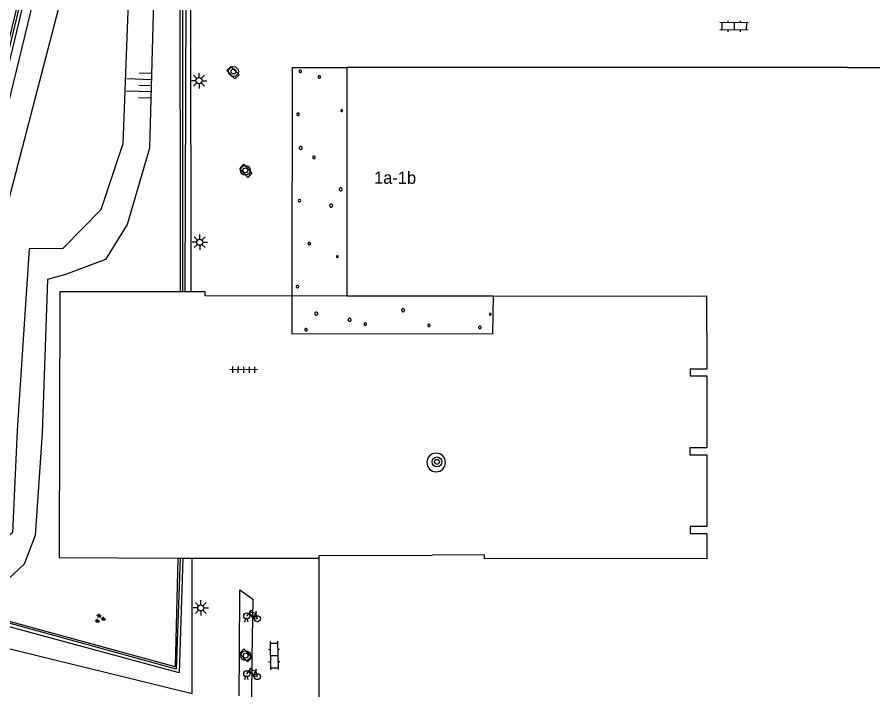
# Model space of a CAD drawing. Extents: x 125000 to 129004, y 397500 to 399008.
# Drawn here: x 126894 to 126963.7, y 398240.6 to 398295.3 of the extents above; entities that cross this region are included whole.
import ezdxf

# ---------------------------------------------------------------- set-up
doc = ezdxf.new("R2010")
doc.units = 0
for name, color, linetype in [('gg-afsc-faunaraster', 7, 'Continuous'), ('gg-afsc-muur', 7, 'Continuous'), ('gg-anno-huisnummerreeks BGT', 7, 'Continuous'), ('gg-bbg-hoofdgebouw', 7, 'Continuous'), ('gg-bbg-onder overbouw', 7, 'Continuous'), ('gg-bbg-pand overbouw', 7, 'Continuous'), ('gg-bbg-pilaar onder overbouw', 7, 'Continuous'), ('gg-knt-BGT kruinlijn', 7, 'Continuous'), ('gg-knt-bovenkant onderkant talud', 7, 'Continuous'), ('gg-knt-verharding', 7, 'Continuous'), ('gg-knt-verharding nz', 7, 'Continuous'), ('gt-grn-groengrens', 7, 'Continuous'), ('gt-symb-boom', 7, 'Continuous'), ('gt-symb-fietsenrek', 7, 'Continuous'), ('gt-symb-groenvak', 7, 'Continuous'), ('gt-symb-klinker verharding', 7, 'Continuous'), ('gt-symb-lichtmast', 7, 'Continuous'), ('gt-symb-talud symbool', 7, 'Continuous'), ('gt-symb-tegel verharding', 7, 'Continuous')]:
    doc.layers.add(name, color=color, linetype=linetype)

# ---------------------------------------------------------------- blocks, each defined once
blk = doc.blocks.new('gt0-KL1')
at = {"layer": 'gt-symb-klinker verharding'}
for p, q in [((-1.15, 0.3), (1.15, 0.3)), ((-1, -0.3), (-1, 0.3)), ((-0.5, 0.3), (-0.5, 0.45)), ((0, -0.3), (0, 0.3)), ((0.5, 0.3), (0.5, 0.45)), ((1, -0.3), (1, 0.3)), ((-1.15, -0.3), (1.15, -0.3)), ((-0.5, -0.45), (-0.5, -0.3)), ((0.5, -0.45), (0.5, -0.3))]:
    blk.add_line(p, q, dxfattribs=at)
blk = doc.blocks.new('gt0-LMAST')
at = {"layer": 'gt-symb-lichtmast'}
for p, q in [((-0.182, 0.173), (-0.447, 0.438)), ((-0.005, 0.246), (-0.005, 0.621)), ((0.172, 0.173), (0.437, 0.438)), ((-0.255, -0.004), (-0.63, -0.004)), ((-0.182, -0.181), (-0.447, -0.446)), ((-0.005, -0.254), (-0.005, -0.629)), ((0.437, -0.446), (0.172, -0.181)), ((0.245, -0.004), (0.62, -0.004))]:
    blk.add_line(p, q, dxfattribs=at)
blk.add_circle((-0.005, -0.004), 0.25, dxfattribs=at)
blk = doc.blocks.new('gt0-BOOM')
at = {"layer": 'gt-symb-boom'}
for radius in [0.4, 0.2]:
    blk.add_circle((0, 0), radius, dxfattribs=at)
blk = doc.blocks.new('gt0-FREK')
at = {"layer": 'gt-symb-fietsenrek'}
for p, q in [((0.259, 0.762), (0.294, 0.823)), ((0.54, 0.335), (0.259, 0.762)), ((0.294, 0.823), (0.767, 0.714)), ((0.767, 0.714), (0.54, 0.335)), ((0.757, 0.841), (0.866, 0.816)), ((0.767, 0.714), (0.84, 0.822)), ((0.895, 0.252), (0.767, 0.714))]:
    blk.add_line(p, q, dxfattribs=at)
for points in [[(0.036, 0.476), (0.228, 0.708), (0.259, 0.762)], [(0.294, 0.823), (0.36, 0.937), (0.452, 0.935)], [(-0.124, 0), (-0.047, 0.312), (0.053, 0.312), (0.12, 0)], [(0.54, 0.335), (0.555, 0.305), (0.895, 0.252)]]:
    blk.add_lwpolyline(points, dxfattribs=at)
for centre in [(0.036, 0.476), (0.895, 0.252)]:
    blk.add_circle(centre, 0.252, dxfattribs=at)
blk = doc.blocks.new('gt0-TALUD_1')
at = {"layer": 'gt-symb-talud symbool'}
for p, q in [((-1, -1), (-1, 0)), ((-0.5, -2), (-0.5, 0)), ((0, -1), (0, 0)), ((0.5, -2), (0.5, 0)), ((1, -1), (1, 0))]:
    blk.add_line(p, q, dxfattribs=at)
blk = doc.blocks.new('gt0-TEG1')
at = {"layer": 'gt-symb-tegel verharding'}
for p, q in [((-1.125, 0), (1.125, 0)), ((-0.9, -0.25), (-0.9, 0.25)), ((-0.45, -0.25), (-0.45, 0.25)), ((0, -0.25), (0, 0.25)), ((0.45, -0.25), (0.45, 0.25)), ((0.9, -0.25), (0.9, 0.25))]:
    blk.add_line(p, q, dxfattribs=at)
blk = doc.blocks.new('gt0-GRVAK')
at = {"layer": 'gt-symb-groenvak'}
for p, q in [((-0.11, 0.189), (-0.228, 0.24)), ((-0.182, 0.153), (0.088, 0.153)), ((-0.091, 0.211), (-0.156, 0.322)), ((-0.047, 0.214), (-0.047, 0.393)), ((-0.004, 0.211), (0.061, 0.322)), ((0.015, 0.189), (0.133, 0.24)), ((0.262, -0.052), (0.197, 0.059)), ((0.305, -0.049), (0.305, 0.13)), ((0.349, -0.052), (0.414, 0.059)), ((-0.245, -0.228), (-0.363, -0.177)), ((-0.318, -0.264), (-0.047, -0.264)), ((-0.226, -0.206), (-0.291, -0.095)), ((-0.183, -0.203), (-0.183, -0.024)), ((-0.139, -0.206), (-0.074, -0.095)), ((-0.12, -0.228), (-0.002, -0.177)), ((0.243, -0.074), (0.125, -0.023)), ((0.17, -0.11), (0.441, -0.11)), ((0.368, -0.074), (0.486, -0.023))]:
    blk.add_line(p, q, dxfattribs=at)

msp = doc.modelspace()

# ---------------------------------------------------------------- linework, layer by layer
at = {"layer": 'gg-afsc-faunaraster'}
msp.add_line((126907.477, 398303.145), (126907.493, 398272.987), dxfattribs=at)
msp.add_lwpolyline([(126907.31, 398251.333), (126906.97, 398242.289), (126887.44, 398247.655), (126885.848, 398249.966), (126884.81, 398252.837), (126884.661, 398255.238), (126885.041, 398257.888), (126887.347, 398267.74), (126897.029, 398307.764)], dxfattribs=at)
at = {"layer": 'gg-afsc-muur'}
for p, q in [((126907.493, 398272.987), (126907.293, 398272.987)), ((126907.693, 398272.987), (126907.493, 398272.987)), ((126908.193, 398272.987), (126907.693, 398272.987)), ((126909.327, 398272.987), (126908.193, 398272.987)), ((126907.11, 398251.334), (126907.31, 398251.333)), ((126907.31, 398251.333), (126907.51, 398251.333)), ((126907.51, 398251.333), (126908.274, 398251.33)), ((126908.274, 398251.33), (126909.302, 398251.326))]:
    msp.add_line(p, q, dxfattribs=at)
msp.add_lwpolyline([(126907.293, 398272.987), (126897.515, 398272.992), (126897.467, 398251.369), (126907.11, 398251.334)], dxfattribs=at)
at = {"layer": 'gg-bbg-hoofdgebouw'}
for p, q in [((126961.607, 398291.229), (126920.876, 398291.237)), ((126932.759, 398272.655), (126948.778, 398272.649)), ((126918.618, 398235.565), (126918.613, 398251.321))]:
    msp.add_line(p, q, dxfattribs=at)
for points in [[(126961.607, 398291.229), (126972.85, 398291.242), (126972.851, 398291.163)], [(126948.778, 398272.649), (126950.138, 398272.669), (126950.142, 398266.697), (126948.792, 398266.697), (126948.793, 398266.146), (126950.144, 398266.145), (126950.161, 398260.289), (126948.785, 398260.3), (126948.781, 398259.742), (126950.154, 398259.737), (126950.149, 398253.907), (126948.795, 398253.89), (126948.794, 398253.336), (126950.149, 398253.339), (126950.148, 398251.279), (126932.072, 398251.286), (126932.072, 398251.586), (126927.811, 398251.577)], [(126918.613, 398251.321), (126918.613, 398251.531), (126927.811, 398251.577)]]:
    msp.add_lwpolyline(points, dxfattribs=at)
at = {"layer": 'gg-bbg-onder overbouw'}
for p, q in [((126920.876, 398291.237), (126920.855, 398272.654)), ((126920.855, 398272.654), (126932.759, 398272.655))]:
    msp.add_line(p, q, dxfattribs=at)
at = {"layer": 'gg-bbg-pand overbouw'}
for points in [[(126916.426, 398272.644), (126916.449, 398291.245), (126920.876, 398291.237)], [(126932.759, 398272.655), (126932.713, 398269.584), (126916.422, 398269.539), (126916.426, 398272.644)]]:
    msp.add_lwpolyline(points, dxfattribs=at)
at = {"layer": 'gg-bbg-pilaar onder overbouw'}
for points in [[(126917.096, 398290.82), (126917.126, 398290.828), (126917.152, 398290.845), (126917.172, 398290.869), (126917.183, 398290.898), (126917.184, 398290.93), (126917.176, 398290.96), (126917.159, 398290.986), (126917.135, 398291.006), (126917.106, 398291.017), (126917.074, 398291.018), (126917.044, 398291.01), (126917.018, 398290.993), (126916.998, 398290.969), (126916.987, 398290.94), (126916.986, 398290.908), (126916.994, 398290.878), (126917.011, 398290.852), (126917.035, 398290.832), (126917.064, 398290.821), (126917.096, 398290.82)], [(126918.723, 398290.461), (126918.72, 398290.492), (126918.708, 398290.521), (126918.687, 398290.545), (126918.66, 398290.561), (126918.63, 398290.568), (126918.599, 398290.565), (126918.57, 398290.553), (126918.546, 398290.532), (126918.53, 398290.505), (126918.523, 398290.475), (126918.526, 398290.444), (126918.538, 398290.415), (126918.559, 398290.391), (126918.586, 398290.375), (126918.616, 398290.368), (126918.647, 398290.371), (126918.676, 398290.383), (126918.7, 398290.404), (126918.716, 398290.431), (126918.723, 398290.461)], [(126920.365, 398287.727), (126920.369, 398287.704), (126920.379, 398287.683), (126920.396, 398287.666), (126920.417, 398287.656), (126920.44, 398287.652), (126920.463, 398287.656), (126920.484, 398287.666), (126920.501, 398287.683), (126920.511, 398287.704), (126920.515, 398287.727), (126920.511, 398287.75), (126920.501, 398287.771), (126920.484, 398287.788), (126920.463, 398287.798), (126920.44, 398287.802), (126920.417, 398287.798), (126920.396, 398287.788), (126920.379, 398287.771), (126920.369, 398287.75), (126920.365, 398287.727)], [(126916.791, 398287.431), (126916.796, 398287.4), (126916.81, 398287.372), (126916.832, 398287.35), (126916.86, 398287.336), (126916.891, 398287.331), (126916.922, 398287.336), (126916.95, 398287.35), (126916.972, 398287.372), (126916.986, 398287.4), (126916.991, 398287.431), (126916.986, 398287.462), (126916.972, 398287.49), (126916.95, 398287.512), (126916.922, 398287.526), (126916.891, 398287.531), (126916.86, 398287.526), (126916.832, 398287.512), (126916.81, 398287.49), (126916.796, 398287.462), (126916.791, 398287.431)], [(126917.121, 398284.573), (126917.159, 398284.582), (126917.192, 398284.603), (126917.218, 398284.633), (126917.233, 398284.669), (126917.236, 398284.708), (126917.227, 398284.746), (126917.206, 398284.779), (126917.176, 398284.805), (126917.14, 398284.82), (126917.101, 398284.823), (126917.063, 398284.814), (126917.03, 398284.793), (126917.004, 398284.763), (126916.989, 398284.727), (126916.986, 398284.688), (126916.995, 398284.65), (126917.016, 398284.617), (126917.046, 398284.591), (126917.082, 398284.576), (126917.121, 398284.573)], [(126918.188, 398283.829), (126918.219, 398283.834), (126918.247, 398283.848), (126918.269, 398283.87), (126918.283, 398283.898), (126918.288, 398283.929), (126918.283, 398283.96), (126918.269, 398283.988), (126918.247, 398284.01), (126918.219, 398284.024), (126918.188, 398284.029), (126918.157, 398284.024), (126918.129, 398284.01), (126918.107, 398283.988), (126918.093, 398283.96), (126918.088, 398283.929), (126918.093, 398283.898), (126918.107, 398283.87), (126918.129, 398283.848), (126918.157, 398283.834), (126918.188, 398283.829)], [(126920.331, 398281.208), (126920.369, 398281.203), (126920.408, 398281.211), (126920.442, 398281.229), (126920.469, 398281.258), (126920.485, 398281.294), (126920.49, 398281.332), (126920.482, 398281.371), (126920.464, 398281.405), (126920.435, 398281.432), (126920.399, 398281.448), (126920.361, 398281.453), (126920.322, 398281.445), (126920.288, 398281.427), (126920.261, 398281.398), (126920.245, 398281.362), (126920.24, 398281.324), (126920.248, 398281.285), (126920.266, 398281.251), (126920.295, 398281.224), (126920.331, 398281.208)], [(126919.58, 398279.875), (126919.619, 398279.879), (126919.655, 398279.894), (126919.685, 398279.919), (126919.705, 398279.953), (126919.714, 398279.991), (126919.71, 398280.03), (126919.695, 398280.066), (126919.67, 398280.096), (126919.636, 398280.116), (126919.598, 398280.125), (126919.559, 398280.121), (126919.523, 398280.106), (126919.493, 398280.081), (126919.473, 398280.047), (126919.464, 398280.009), (126919.468, 398279.97), (126919.483, 398279.934), (126919.508, 398279.904), (126919.542, 398279.884), (126919.58, 398279.875)], [(126917.855, 398276.827), (126917.878, 398276.847), (126917.895, 398276.874), (126917.902, 398276.905), (126917.899, 398276.936), (126917.887, 398276.965), (126917.867, 398276.988), (126917.84, 398277.005), (126917.809, 398277.012), (126917.778, 398277.009), (126917.749, 398276.997), (126917.726, 398276.977), (126917.709, 398276.95), (126917.702, 398276.919), (126917.705, 398276.888), (126917.717, 398276.859), (126917.737, 398276.836), (126917.764, 398276.819), (126917.795, 398276.812), (126917.826, 398276.815), (126917.855, 398276.827)], [(126920.07, 398275.785), (126920.093, 398275.783), (126920.116, 398275.789), (126920.136, 398275.801), (126920.152, 398275.818), (126920.161, 398275.84), (126920.163, 398275.863), (126920.157, 398275.886), (126920.145, 398275.906), (126920.128, 398275.922), (126920.106, 398275.931), (126920.083, 398275.933), (126920.06, 398275.927), (126920.04, 398275.915), (126920.024, 398275.898), (126920.015, 398275.876), (126920.013, 398275.853), (126920.019, 398275.83), (126920.031, 398275.81), (126920.048, 398275.794), (126920.07, 398275.785)], [(126916.852, 398273.318), (126916.882, 398273.323), (126916.91, 398273.338), (126916.932, 398273.361), (126916.946, 398273.389), (126916.95, 398273.42), (126916.945, 398273.45), (126916.93, 398273.478), (126916.907, 398273.5), (126916.879, 398273.514), (126916.848, 398273.518), (126916.818, 398273.513), (126916.79, 398273.498), (126916.768, 398273.475), (126916.754, 398273.447), (126916.75, 398273.416), (126916.755, 398273.386), (126916.77, 398273.358), (126916.793, 398273.336), (126916.821, 398273.322), (126916.852, 398273.318)], [(126925.465, 398271.374), (126925.502, 398271.388), (126925.532, 398271.412), (126925.554, 398271.444), (126925.565, 398271.482), (126925.564, 398271.521), (126925.55, 398271.558), (126925.526, 398271.588), (126925.494, 398271.61), (126925.456, 398271.621), (126925.417, 398271.62), (126925.38, 398271.606), (126925.35, 398271.582), (126925.328, 398271.55), (126925.317, 398271.512), (126925.318, 398271.473), (126925.332, 398271.436), (126925.356, 398271.406), (126925.388, 398271.384), (126925.426, 398271.373), (126925.465, 398271.374)], [(126918.422, 398271.1), (126918.456, 398271.12), (126918.482, 398271.149), (126918.498, 398271.185), (126918.502, 398271.224), (126918.494, 398271.262), (126918.474, 398271.296), (126918.445, 398271.322), (126918.409, 398271.338), (126918.37, 398271.342), (126918.332, 398271.334), (126918.298, 398271.314), (126918.272, 398271.285), (126918.256, 398271.249), (126918.252, 398271.21), (126918.26, 398271.172), (126918.28, 398271.138), (126918.309, 398271.112), (126918.345, 398271.096), (126918.384, 398271.092), (126918.422, 398271.1)], [(126932.511, 398271.09), (126932.534, 398271.087), (126932.557, 398271.092), (126932.578, 398271.103), (126932.594, 398271.121), (126932.603, 398271.142), (126932.606, 398271.165), (126932.601, 398271.188), (126932.59, 398271.209), (126932.572, 398271.225), (126932.551, 398271.234), (126932.528, 398271.237), (126932.505, 398271.232), (126932.484, 398271.221), (126932.468, 398271.203), (126932.459, 398271.182), (126932.456, 398271.159), (126932.461, 398271.136), (126932.472, 398271.115), (126932.49, 398271.099), (126932.511, 398271.09)], [(126921.083, 398270.59), (126921.122, 398270.594), (126921.158, 398270.609), (126921.187, 398270.635), (126921.207, 398270.669), (126921.216, 398270.707), (126921.212, 398270.746), (126921.197, 398270.782), (126921.171, 398270.811), (126921.137, 398270.831), (126921.099, 398270.84), (126921.06, 398270.836), (126921.024, 398270.821), (126920.995, 398270.795), (126920.975, 398270.761), (126920.966, 398270.723), (126920.97, 398270.684), (126920.985, 398270.648), (126921.011, 398270.619), (126921.045, 398270.599), (126921.083, 398270.59)], [(126922.373, 398270.259), (126922.404, 398270.267), (126922.43, 398270.284), (126922.449, 398270.309), (126922.46, 398270.338), (126922.461, 398270.369), (126922.453, 398270.4), (126922.436, 398270.426), (126922.411, 398270.445), (126922.382, 398270.456), (126922.351, 398270.457), (126922.32, 398270.449), (126922.294, 398270.432), (126922.275, 398270.407), (126922.264, 398270.378), (126922.263, 398270.347), (126922.271, 398270.316), (126922.288, 398270.29), (126922.313, 398270.271), (126922.342, 398270.26), (126922.373, 398270.259)], [(126927.538, 398270.161), (126927.569, 398270.165), (126927.598, 398270.178), (126927.621, 398270.199), (126927.636, 398270.227), (126927.642, 398270.257), (126927.638, 398270.288), (126927.625, 398270.317), (126927.604, 398270.34), (126927.576, 398270.355), (126927.546, 398270.361), (126927.515, 398270.357), (126927.486, 398270.344), (126927.463, 398270.323), (126927.448, 398270.295), (126927.442, 398270.265), (126927.446, 398270.234), (126927.459, 398270.205), (126927.48, 398270.182), (126927.508, 398270.167), (126927.538, 398270.161)], [(126917.546, 398269.808), (126917.577, 398269.814), (126917.605, 398269.829), (126917.626, 398269.852), (126917.639, 398269.88), (126917.643, 398269.911), (126917.637, 398269.942), (126917.622, 398269.97), (126917.599, 398269.991), (126917.571, 398270.004), (126917.54, 398270.008), (126917.509, 398270.002), (126917.481, 398269.987), (126917.46, 398269.964), (126917.447, 398269.936), (126917.443, 398269.905), (126917.449, 398269.874), (126917.464, 398269.846), (126917.487, 398269.825), (126917.515, 398269.812), (126917.546, 398269.808)], [(126931.662, 398269.994), (126931.693, 398269.992), (126931.723, 398270), (126931.75, 398270.017), (126931.77, 398270.041), (126931.782, 398270.07), (126931.784, 398270.101), (126931.776, 398270.131), (126931.759, 398270.158), (126931.735, 398270.178), (126931.706, 398270.19), (126931.675, 398270.192), (126931.645, 398270.184), (126931.618, 398270.167), (126931.598, 398270.143), (126931.586, 398270.114), (126931.584, 398270.083), (126931.592, 398270.053), (126931.609, 398270.026), (126931.633, 398270.006), (126931.662, 398269.994)]]:
    msp.add_lwpolyline(points, dxfattribs=at)
for start, end in [(0, 180), (180, 0)]:
    msp.add_arc((126917.012, 398280.41), 0.1, start, end, dxfattribs=at)
at = {"layer": 'gg-knt-BGT kruinlijn'}
msp.add_lwpolyline([(126885.436, 398254.747), (126885.764, 398256.982), (126889.435, 398272.304), (126896.038, 398299.487), (126898.537, 398306.051), (126901.901, 398305.245), (126904.395, 398303.907), (126905.201, 398301.804), (126905.158, 398297.628), (126904.81, 398284.667), (126903.004, 398278.469), (126901.229, 398275.623), (126897.967, 398274.408), (126896.515, 398273.992), (126896.085, 398261.494), (126895.514, 398253.158), (126894.604, 398250.84), (126892.892, 398249.242), (126891.029, 398248.885), (126888.499, 398249.192), (126886.748, 398250.57), (126885.522, 398253.338), (126885.436, 398254.747)], dxfattribs=at)
at = {"layer": 'gg-knt-bovenkant onderkant talud'}
msp.add_lwpolyline([(126886.349, 398255.156), (126887.662, 398257.863), (126891.13, 398272.004), (126898.474, 398300.068), (126900.023, 398303.813), (126902.537, 398303.319), (126903.481, 398302.427), (126903.187, 398299.448), (126902.625, 398285.02), (126900.843, 398279.651), (126897.76, 398276.506), (126895.017, 398276.493), (126894.047, 398261.735), (126893.671, 398253.377), (126889.99, 398250.783)], dxfattribs=at)
at = {"layer": 'gg-knt-verharding'}
for p, q in [((126908.193, 398272.987), (126908.168, 398302.945)), ((126908.269, 398240.313), (126908.274, 398251.33)), ((126909.302, 398251.326), (126918.613, 398251.321))]:
    msp.add_line(p, q, dxfattribs=at)
for points in [[(126911.09, 398290.982), (126911.433, 398291.318), (126912.103, 398290.639), (126911.76, 398290.304), (126911.09, 398290.982)], [(126912.159, 398282.991), (126912.485, 398283.361), (126913.147, 398282.668), (126912.82, 398282.298), (126912.159, 398282.991)], [(126916.426, 398272.644), (126909.325, 398272.657), (126909.327, 398272.987)], [(126882.076, 398251.533), (126883.901, 398251.065), (126887.026, 398245.527), (126908.269, 398240.313)], [(126912.127, 398243.575), (126912.482, 398243.947), (126913.147, 398243.257)], [(126913.147, 398243.257), (126912.792, 398242.885), (126912.127, 398243.575)]]:
    msp.add_lwpolyline(points, dxfattribs=at)
for start, end in [(0, 180), (180, 0)]:
    msp.add_arc((126928.134, 398259.112), 0.755, start, end, dxfattribs=at)
at = {"layer": 'gg-knt-verharding nz'}
for p, q in [((126920.855, 398272.654), (126916.426, 398272.644)), ((126912.127, 398243.575), (126912.156, 398248.741)), ((126912.156, 398248.741), (126913.218, 398247.985)), ((126913.218, 398247.985), (126913.147, 398243.257)), ((126912.108, 398240.134), (126912.127, 398243.575)), ((126913.147, 398243.257), (126913.095, 398239.77))]:
    msp.add_line(p, q, dxfattribs=at)
at = {"layer": 'gt-grn-groengrens'}
msp.add_line((126907.791, 398303.077), (126907.693, 398272.987), dxfattribs=at)
for points in [[(126907.51, 398251.333), (126907.223, 398241.987), (126887.273, 398247.389), (126885.609, 398249.89), (126884.577, 398252.657), (126884.428, 398255.24), (126884.816, 398257.887), (126887.172, 398267.755), (126896.84, 398307.842)], [(126907.11, 398251.334), (126906.901, 398242.492), (126887.53, 398247.782), (126886.058, 398250.087), (126884.969, 398252.883), (126884.794, 398255.193), (126885.234, 398257.682), (126897.245, 398307.633)], [(126907.477, 398303.145), (126907.284, 398302.739), (126907.293, 398272.987)]]:
    msp.add_lwpolyline(points, dxfattribs=at)

# ---------------------------------------------------------------- block references
at = {"layer": 'gt-symb-boom'}
for p in [(126911.642, 398290.912), (126912.604, 398282.874), (126928.197, 398259.158), (126912.638, 398243.395)]:
    msp.add_blockref('gt0-BOOM', p, dxfattribs=at)
at = {"layer": 'gt-symb-fietsenrek'}
for p in [(126912.687, 398246.144), (126912.687, 398241.444)]:
    msp.add_blockref('gt0-FREK', p, dxfattribs=at)
at = {"layer": 'gt-symb-groenvak'}
msp.add_blockref('gt0-GRVAK', (126900.762, 398246.412), dxfattribs=at)
at = {"layer": 'gt-symb-klinker verharding'}
for p, rotation in [((126952.372, 398294.59), 179.36977184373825), ((126914.943, 398243.412), -88.85423716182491)]:
    msp.add_blockref('gt0-KL1', p, dxfattribs=dict(at, rotation=rotation))
at = {"layer": 'gt-symb-lichtmast'}
for p in [(126908.843, 398290.166), (126908.901, 398277.031), (126908.985, 398247.284)]:
    msp.add_blockref('gt0-LMAST', p, dxfattribs=at)
at = {"layer": 'gt-symb-talud symbool', "xscale": 1.0004498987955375, "yscale": 1.0004498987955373, "rotation": -91.71835800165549}
msp.add_blockref('gt0-TALUD_1', (126904.947, 398289.772), dxfattribs=at)
at = {"layer": 'gt-symb-tegel verharding', "rotation": 179.4270613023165}
msp.add_blockref('gt0-TEG1', (126912.459, 398266.651), dxfattribs=at)

# ---------------------------------------------------------------- texts
at = {"layer": 'gg-anno-huisnummerreeks BGT'}
msp.add_text('1a-1b', height=1, rotation=359.9, dxfattribs=at).set_placement((126923.08, 398281.778))

doc.saveas('drawing.dxf')
